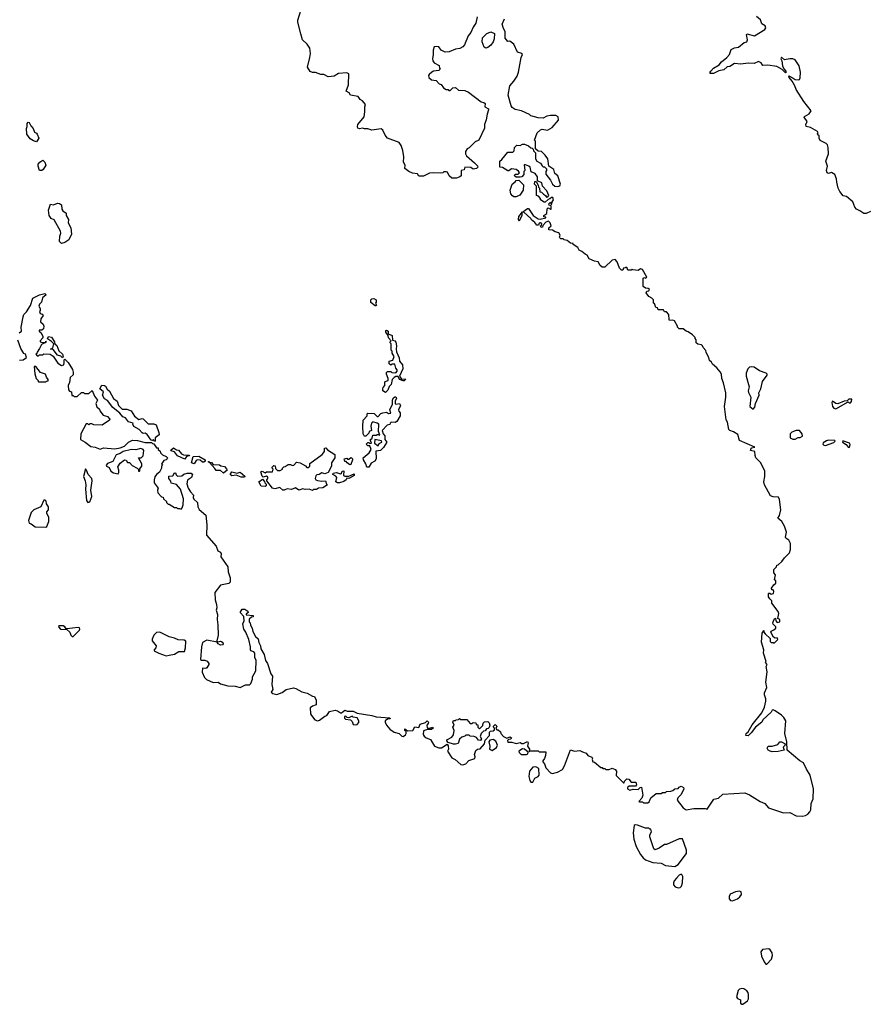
# Model space of a CAD drawing. Extents: x 2029662 to 2246637, y 225654 to 401419.
# Tile 345 of 349: x 2187464 to 2195586, y 328203 to 337628. Entities that reach past the tile are written whole.
import ezdxf

# ---------------------------------------------------------------- set-up
doc = ezdxf.new("R2010")
doc.units = 0

msp = doc.modelspace()

# ---------------------------------------------------------------- linework, layer by layer
at = {"layer": '0CON20XD'}
for points in [[(2191842.5, 337655), (2191830, 337595), (2191803.9, 337556.1), (2191782.5, 337505), (2191757.5, 337475), (2191721.7, 337388.3), (2191705, 337367.5), (2191676.4, 337353.6), (2191635, 337347.5), (2191575, 337320), (2191535, 337317.5), (2191497.5, 337335), (2191475, 337367.5), (2191455, 337372.5), (2191431.7, 337368.3), (2191420, 337335), (2191422.5, 337295), (2191414, 337255), (2191418.8, 337235), (2191430, 337215), (2191479.3, 337189.3), (2191482.5, 337165), (2191490, 337155), (2191475, 337142), (2191425, 337133.8), (2191407.5, 337125), (2191382.5, 337105), (2191377.5, 337095), (2191380, 337075), (2191405, 337052.5), (2191450, 337045), (2191480, 337015), (2191496.7, 337006.7), (2191520, 336975), (2191545, 336960), (2191565, 336960), (2191571.7, 336951.7), (2191585, 336950), (2191610, 336975), (2191635, 336977.5), (2191665, 336953.8), (2191725, 336950), (2191760, 336935), (2191881.7, 336841.7), (2191905, 336836.7), (2191920, 336825), (2191917.5, 336795), (2191950, 336775), (2191952.5, 336765), (2191937, 336723), (2191929.3, 336670.7), (2191912.5, 336625), (2191911.7, 336588.3), (2191857.5, 336475), (2191825, 336457.5), (2191765, 336402.5), (2191747, 336393), (2191730, 336365), (2191730, 336345), (2191740, 336325), (2191818.3, 336258.3), (2191845, 336230), (2191850, 336215), (2191837, 336203), (2191805, 336197.5), (2191781.7, 336211.7), (2191723.3, 336216.7), (2191718.3, 336191.7), (2191690, 336185), (2191690, 336135), (2191677, 336123), (2191645, 336110), (2191601.7, 336111.7), (2191575, 336132.5), (2191557.7, 336167.7), (2191545, 336173.3), (2191525, 336172.5), (2191515, 336162.5), (2191495, 336157.5), (2191428.3, 336161.7), (2191385, 336157.5), (2191329.3, 336130.7), (2191285, 336130), (2191271.7, 336151.7), (2191225, 336160), (2191190, 336175), (2191150, 336205), (2191152.5, 336235), (2191137.5, 336265), (2191140, 336315), (2191131.2, 336375), (2191116, 336425), (2191095, 336452), (2190985, 336492.5), (2190962.3, 336522.3), (2190940.7, 336570.7), (2190925, 336582.5), (2190835, 336570), (2190795, 336582.5), (2190765, 336582.5), (2190745, 336590), (2190715, 336583.3), (2190700.7, 336590.7), (2190696.7, 336605), (2190702, 336625), (2190762, 336698), (2190768.8, 336745), (2190766.4, 336793.6), (2190772.5, 336815), (2190745, 336852.5), (2190723.6, 336863.6), (2190705, 336892.5), (2190630, 336905), (2190616.4, 336926.4), (2190590, 336945), (2190612.5, 337005), (2190615, 337110), (2190595, 337120), (2190515, 337112.5), (2190475, 337087.5), (2190415, 337082.5), (2190375, 337103.3), (2190345, 337102.5), (2190295, 337122.5), (2190265, 337123.3), (2190245, 337133.3), (2190220, 337175), (2190242.5, 337265), (2190246.7, 337305), (2190240, 337355), (2190215, 337392.5), (2190170, 337435), (2190153.8, 337493.8), (2190126.7, 337605), (2190126.7, 337625), (2190156.7, 337725)], [(2192635, 335540), (2192630, 335545), (2192637.5, 335565), (2192625, 335587.5), (2192588.3, 335598.3), (2192565, 335612.5), (2192530, 335615), (2192530, 335635), (2192550, 335655), (2192540, 335685), (2192525, 335700), (2192500.4, 335689.5), (2192471.7, 335658.3), (2192468.3, 335641.7), (2192455, 335640), (2192450, 335655), (2192458.3, 335661.7), (2192460, 335675), (2192450, 335685), (2192435, 335680), (2192428.3, 335661.7), (2192415, 335660), (2192395.9, 335685.9), (2192361.2, 335711.2), (2192356, 335726), (2192290, 335785), (2192290, 335795), (2192302.5, 335805), (2192325, 335820), (2192335, 335820), (2192377.5, 335755), (2192425, 335723.3), (2192445, 335718.8), (2192498.3, 335731.7), (2192498.3, 335738.3), (2192481.7, 335741.7), (2192480, 335755), (2192508.3, 335771.7), (2192512.5, 335817.5), (2192521.7, 335828.3), (2192543, 335813), (2192550, 335815), (2192550, 335845), (2192531.7, 335851.7), (2192530, 335865), (2192545, 335880), (2192551.7, 335861.7), (2192558.3, 335861.7), (2192560, 335885), (2192572.5, 335905), (2192567.5, 335925), (2192553, 335927), (2192538.3, 335911.7), (2192521.7, 335908.3), (2192495, 335880), (2192485, 335880), (2192450, 335905), (2192450, 335915), (2192428.3, 335938.3), (2192410, 335945), (2192410, 336035), (2192390, 336055), (2192395, 336080), (2192408.3, 336078.3), (2192427.5, 336045), (2192430, 336025), (2192440, 336015), (2192441.7, 335981.7), (2192458.3, 335978.3), (2192477, 335957), (2192496.4, 335946.4), (2192505, 335930), (2192518.3, 335931.7), (2192527.5, 335945), (2192508.3, 335988.3), (2192467.5, 336035), (2192462.5, 336065), (2192420, 336085), (2192420, 336125), (2192396.4, 336156.4), (2192360.7, 336170.7), (2192351.2, 336215), (2192337.5, 336227.5), (2192305, 336240), (2192291.7, 336238.3), (2192297.5, 336185), (2192290, 336175), (2192290, 336145), (2192270, 336125), (2192255, 336120), (2192215, 336120), (2192200, 336135), (2192205, 336150), (2192235, 336150), (2192248.3, 336161.7), (2192238.3, 336178.3), (2192215, 336192.5), (2192170.7, 336199.3), (2192145, 336180), (2192135, 336180), (2192085, 336212.5), (2192060, 336215), (2192060, 336275), (2192079.3, 336290.7), (2192135, 336360), (2192185, 336360), (2192197, 336373), (2192200, 336405), (2192221.7, 336428.3), (2192255, 336422.5), (2192275, 336437.5), (2192295, 336437.5), (2192335, 336420), (2192355, 336400), (2192368.3, 336398.3), (2192378.3, 336388.3), (2192381.7, 336371.7), (2192400, 336355), (2192402.5, 336295), (2192412.5, 336275), (2192450, 336255), (2192465, 336230), (2192475, 336220), (2192488.3, 336218.3), (2192505, 336200), (2192507.5, 336185), (2192500, 336175), (2192498.3, 336148.3), (2192543, 336093), (2192565, 336052.5), (2192585, 336033.3), (2192615, 336030), (2192633.8, 336036.2), (2192641.2, 336055), (2192616.2, 336135), (2192587.5, 336155), (2192577.5, 336195), (2192530, 336225), (2192517.5, 336295), (2192495, 336330), (2192457, 336367), (2192425, 336370), (2192401.7, 336391.7), (2192400, 336465), (2192392.5, 336475), (2192417.5, 336545), (2192450, 336575), (2192465, 336580), (2192515, 336570), (2192560, 336595), (2192620, 336665), (2192617, 336697), (2192595, 336712.5), (2192545, 336712.5), (2192510, 336705), (2192473, 336687), (2192425, 336687.5), (2192357.5, 336707.5), (2192345, 336720), (2192265.9, 336755.9), (2192205, 336770), (2192177, 336787), (2192166.7, 336805), (2192140, 336905), (2192153.9, 336993.9), (2192195, 337040), (2192225, 337087.5), (2192237.5, 337125), (2192262.5, 337265), (2192277.5, 337295), (2192270, 337305), (2192228.3, 337318.3), (2192193.9, 337393.9), (2192155, 337422.5), (2192135, 337420), (2192111.7, 337451.7), (2192111.2, 337515), (2192093.3, 337545), (2192082.5, 337585), (2192104.2, 337635.8)], [(2195607, 335793), (2195567, 335773), (2195545, 335772), (2195505, 335800), (2195473.6, 335813.6), (2195457.5, 335835), (2195437.5, 335885), (2195376.1, 335936.1), (2195345, 335942.5), (2195313.8, 335985), (2195298.8, 336015), (2195283.6, 336073.6), (2195283.3, 336105), (2195266.4, 336146.4), (2195235, 336166.7), (2195205, 336156.7), (2195191.7, 336161.7), (2195186, 336185), (2195196.2, 336225), (2195181.2, 336275), (2195204, 336345), (2195203.6, 336403.6), (2195195, 336430), (2195183.6, 336443.6), (2195125, 336472.5), (2195117, 336493), (2195117.5, 336515), (2195102.5, 336525), (2195100, 336535), (2195106.7, 336545), (2195098.8, 336558.8), (2195032.5, 336595), (2194990, 336605), (2194988.8, 336625), (2195002, 336655), (2194972.5, 336695), (2194977, 336703), (2195021.7, 336728.3), (2195038.8, 336755), (2194969.2, 336845), (2194895, 336961.2), (2194884.4, 336994.4), (2194858.8, 337038.8), (2194827.5, 337075), (2194825, 337090), (2194867.5, 337067.5), (2194885.9, 337055.9), (2194915, 337051.2), (2194927.5, 337055), (2194935, 337070), (2194936.7, 337125), (2194926.1, 337186.1), (2194885, 337243.3), (2194863, 337253), (2194835, 337253.3), (2194785, 337242.5), (2194755, 337270), (2194750, 337255), (2194760, 337235), (2194766.2, 337185), (2194777.5, 337157.5), (2194797.5, 337135), (2194800, 337125), (2194795, 337120), (2194762.5, 337152.5), (2194709.6, 337179.5), (2194625, 337193.3), (2194578.3, 337188.3), (2194560, 337215), (2194535, 337226.7), (2194495, 337210), (2194435, 337211.2), (2194365, 337201.2), (2194305, 337207.5), (2194260, 337180), (2194235, 337176.9), (2194202, 337148), (2194155, 337139.4), (2194105, 337112), (2194074, 337114), (2194072, 337125), (2194078, 337135), (2194105, 337163.3), (2194160, 337195), (2194182.5, 337225), (2194231.9, 337265), (2194257.1, 337295), (2194275, 337341.2), (2194305, 337358), (2194345, 337364.2), (2194399.2, 337410.8), (2194425, 337417.5), (2194431.2, 337435), (2194420, 337485), (2194425, 337492.5), (2194496.1, 337473.9), (2194595, 337533.3), (2194605, 337550), (2194599.3, 337569.3), (2194567.5, 337587.5), (2194555, 337627.5), (2194515, 337660)], [(2191925, 337356.2), (2191911.2, 337365), (2191890, 337415), (2191892.5, 337455), (2191935, 337497.5), (2191975, 337513.3), (2192007, 337497), (2192003.8, 337445), (2191995, 337417.5), (2191973.8, 337385), (2191945, 337362), (2191925, 337356.2)], [(2187625, 336460), (2187595, 336468), (2187565, 336488.8), (2187533.5, 336533.5), (2187529.2, 336585), (2187536.2, 336605), (2187536, 336635), (2187545, 336648), (2187555.8, 336645), (2187571.4, 336611.4), (2187594, 336585), (2187605, 336552.5), (2187625, 336542.5), (2187631.7, 336531.7), (2187646.7, 336495), (2187625, 336460)], [(2187653.9, 336183.9), (2187640, 336225), (2187640, 336245), (2187656.7, 336265), (2187685, 336282), (2187705.7, 336265.7), (2187714.2, 336235), (2187690, 336195), (2187675, 336184), (2187653.9, 336183.9)], [(2192193.6, 335933.6), (2192180.7, 335940.7), (2192165, 335960), (2192160, 335995), (2192177, 336053), (2192207.5, 336075), (2192215, 336090), (2192241.7, 336091.7), (2192287, 336047), (2192283.3, 335995), (2192251.2, 335948.8), (2192215, 335933.8), (2192193.6, 335933.6)], [(2187865, 335486.2), (2187845, 335503.3), (2187847.1, 335555), (2187858.6, 335585), (2187855.8, 335605), (2187793.3, 335713.3), (2187764.3, 335724.3), (2187746.2, 335755), (2187740, 335805), (2187758.3, 335861.7), (2187786.4, 335856.4), (2187825, 335870.6), (2187845, 335867.8), (2187865.5, 335855.5), (2187866, 335815), (2187877.3, 335797.3), (2187910, 335775), (2187907.5, 335755), (2187932.5, 335715), (2187927.5, 335685), (2187952.5, 335635), (2187958.8, 335575), (2187935, 335520), (2187895, 335494), (2187865, 335486.2)], [(2192245, 335700), (2192237.5, 335715), (2192242.5, 335745), (2192275, 335790), (2192280, 335785), (2192270, 335780), (2192270, 335755), (2192245, 335700)], [(2190247.5, 330985), (2190256.7, 330966.7), (2190290, 330925), (2190315, 330917.5), (2190335, 330923.3), (2190385, 330960), (2190405, 330967.5), (2190430, 331005), (2190485, 331018.8), (2190505, 331013.3), (2190535, 330992.5), (2190545, 330992.5), (2190575, 331017.5), (2190599.3, 331009.3), (2190655, 331008.8), (2190695, 330990), (2190835, 330968.8), (2190875, 330953.8), (2191006.4, 330946.4), (2191010, 330935), (2190985, 330932.5), (2190963, 330917), (2190963, 330903), (2190976.4, 330876.4), (2191006.2, 330836.2), (2191048.3, 330808.3), (2191095, 330796.7), (2191120.6, 330770.6), (2191135, 330766.2), (2191157.5, 330782.5), (2191163.3, 330795), (2191162.5, 330815), (2191150, 330825), (2191151.7, 330838.3), (2191175, 330820), (2191227, 330823), (2191245, 330857.5), (2191285, 330852.5), (2191297, 330883), (2191348.3, 330901.7), (2191365, 330917.5), (2191377.5, 330905), (2191375, 330890), (2191360, 330875), (2191365, 330850), (2191385, 330847.5), (2191416.7, 330856.7), (2191422.5, 330845), (2191405, 330833.3), (2191367, 330833), (2191330, 330820), (2191327, 330787), (2191335, 330770), (2191355, 330752.5), (2191395, 330737.5), (2191435, 330674.2), (2191475, 330658), (2191501.7, 330658.3), (2191555, 330692.5), (2191566.1, 330676.1), (2191566.7, 330646.7), (2191559.2, 330625), (2191601.7, 330561.7), (2191631.2, 330545), (2191685, 330498), (2191705.6, 330494.4), (2191735, 330504.2), (2191763.6, 330536.4), (2191820, 330555), (2191823, 330573), (2191816.7, 330595), (2191828.8, 330631.2), (2191845, 330643.8), (2191870.8, 330649.2), (2191913.8, 330695), (2191919.3, 330730.7), (2191960, 330775), (2191961.7, 330808.3), (2191971.7, 330818.3), (2191995, 330820), (2192008.3, 330831.7), (2192010, 330845), (2192000, 330855), (2192000, 330865), (2192015, 330880), (2192030, 330865), (2192021.7, 330841.7), (2192031.7, 330831.7), (2192045, 330830), (2192065, 330810), (2192070, 330795), (2192095, 330766.7), (2192125, 330750), (2192155, 330762.5), (2192170, 330755), (2192165, 330740), (2192141.7, 330738.3), (2192133, 330727), (2192135, 330712.5), (2192175, 330712.5), (2192215, 330700), (2192255, 330710), (2192270, 330700), (2192285, 330698.8), (2192325, 330720), (2192330, 330705), (2192323.3, 330675), (2192342.5, 330645), (2192341.7, 330621.7), (2192355, 330630), (2192425, 330630), (2192435, 330620), (2192498.3, 330618.3), (2192497.5, 330585), (2192487.5, 330555), (2192470, 330535), (2192470, 330525), (2192487.5, 330505), (2192500, 330465), (2192545, 330420), (2192563.6, 330413.6), (2192610, 330425), (2192658.3, 330451.7), (2192680, 330485), (2192735, 330640), (2192775, 330627.5), (2192825, 330633.3), (2192850.8, 330620.8), (2192885.8, 330605.8), (2192903, 330583), (2192939.3, 330569.3), (2192947.5, 330555), (2192942.5, 330545), (2192950, 330525), (2192965, 330520), (2193025, 330470), (2193038.3, 330468.3), (2193045, 330460), (2193065, 330460), (2193075, 330450), (2193105, 330450), (2193135, 330462.5), (2193165, 330450), (2193177.5, 330435), (2193171.7, 330391.7), (2193241.7, 330321.7), (2193248.3, 330321.7), (2193251.7, 330338.3), (2193275, 330360), (2193295, 330357.5), (2193315, 330330), (2193360, 330330), (2193367.5, 330302.5), (2193358.3, 330291.7), (2193298.3, 330291.7), (2193281.7, 330278.3), (2193280, 330265), (2193305, 330252.5), (2193335, 330262.5), (2193385, 330260), (2193401.7, 330278.3), (2193415, 330280), (2193427.5, 330205), (2193420, 330175), (2193390, 330145), (2193395, 330140), (2193425, 330140), (2193435, 330130), (2193475, 330130), (2193488.3, 330141.7), (2193505, 330180), (2193555, 330220), (2193605, 330220), (2193615, 330230), (2193645, 330230), (2193655, 330240), (2193697, 330243), (2193715, 330250), (2193733, 330267), (2193765, 330270), (2193777, 330283), (2193795, 330290), (2193817.7, 330277.7), (2193821.2, 330265), (2193795, 330210), (2193761.7, 330178.3), (2193758.3, 330158.3), (2193815, 330082.5), (2193843.9, 330063.9), (2193915, 330078), (2194025, 330076.7), (2194045, 330070), (2194107.5, 330165), (2194153.6, 330176.4), (2194195, 330213.3), (2194405, 330226), (2194448.3, 330208.3), (2194552.5, 330145), (2194595.8, 330125.8), (2194630, 330085), (2194775, 330036.2), (2194835, 330040), (2194895.5, 330005.5), (2194955, 330002.7), (2194985, 330010), (2195006.7, 330023.3), (2195028.2, 330045), (2195037.8, 330065), (2195040, 330125), (2195059.6, 330170.5), (2195061.2, 330265), (2195031.2, 330395), (2194993.3, 330455), (2194965.8, 330515.8), (2194932.5, 330532.5), (2194810, 330635), (2194807.5, 330715), (2194787.5, 330795), (2194796.2, 330915), (2194777.3, 330947.3), (2194755, 330970), (2194695, 331012.5), (2194675, 331022.5), (2194665, 331020), (2194655, 331000), (2194577.5, 330925), (2194567.5, 330905), (2194507.5, 330855), (2194465, 330800), (2194435, 330772.5), (2194412.5, 330775), (2194418.8, 330795), (2194438, 330812), (2194475, 330878.8), (2194566.7, 330993.3), (2194593.5, 331046.5), (2194604.5, 331105.5), (2194605.9, 331125.9), (2194592.5, 331165), (2194592.5, 331185), (2194614, 331235), (2194605.7, 331285), (2194617.5, 331385), (2194610, 331435), (2194617.5, 331455), (2194603.6, 331473.6), (2194607.5, 331485), (2194584, 331565), (2194586.2, 331595), (2194565, 331670), (2194571.2, 331755), (2194585, 331780), (2194587.5, 331765), (2194599.7, 331749.7), (2194646.7, 331705), (2194647.5, 331675), (2194655, 331667.5), (2194675, 331667.5), (2194685, 331660), (2194720, 331695), (2194715, 331710), (2194695, 331707.5), (2194678.3, 331718.3), (2194652, 331765), (2194656.7, 331775), (2194683.6, 331786.4), (2194700, 331805), (2194700, 331815), (2194675, 331843.3), (2194672, 331855), (2194685, 331890), (2194698.3, 331898.3), (2194702.5, 331875), (2194715, 331857.5), (2194740, 331865), (2194740, 331885), (2194720, 331895), (2194730, 331945), (2194723.6, 331963.6), (2194663, 332043), (2194662.5, 332065), (2194644.2, 332084.2), (2194630, 332105), (2194630, 332135), (2194635, 332140), (2194645, 332140), (2194655, 332130), (2194680, 332135), (2194682.5, 332155), (2194675, 332170), (2194661.7, 332171.7), (2194660, 332185), (2194680.7, 332219.3), (2194700, 332235), (2194700, 332255), (2194690, 332265), (2194697.5, 332315), (2194683, 332333), (2194682.5, 332365), (2194708.3, 332391.7), (2194710, 332405), (2194725, 332410), (2194759.3, 332440.7), (2194783.6, 332476.4), (2194832.5, 332525), (2194842.5, 332555), (2194842.5, 332615), (2194826.4, 332646.4), (2194797.5, 332665), (2194793.6, 332673.6), (2194803, 332723), (2194785, 332780), (2194760, 332825), (2194720, 332855), (2194737, 332883), (2194747.5, 332935), (2194737.5, 333035), (2194727, 333057), (2194675, 333060), (2194650.7, 333070.7), (2194591.2, 333175), (2194586.7, 333205), (2194596.7, 333255), (2194596.4, 333306.4), (2194557.5, 333385), (2194510, 333435), (2194502.5, 333455), (2194500, 333495), (2194460, 333505), (2194461.7, 333518.3), (2194471.7, 333528.3), (2194500, 333535), (2194355, 333600), (2194336.4, 333656.4), (2194295, 333682.5), (2194260, 333695), (2194252.5, 333705), (2194237.5, 333775), (2194227, 333797), (2194210, 333925), (2194223.3, 334015), (2194223.3, 334055), (2194199.3, 334150.7), (2194183.3, 334195), (2194180, 334235), (2194168.3, 334258.3), (2194136.4, 334296.4), (2194095, 334330), (2194085, 334350), (2194067.5, 334365), (2194060, 334395), (2194033, 334443), (2194031.7, 334461.7), (2194005, 334490), (2194000, 334505), (2193990, 334515), (2193955, 334522.5), (2193940, 334535), (2193940, 334565), (2193930, 334575), (2193930, 334585), (2193903, 334613), (2193860.7, 334640.7), (2193842.5, 334645), (2193815, 334670), (2193775, 334670), (2193760, 334685), (2193760, 334695), (2193730, 334745), (2193715, 334752.5), (2193685, 334750), (2193680, 334755), (2193677.5, 334805), (2193655, 334830), (2193635, 334830), (2193625, 334850), (2193575, 334850), (2193568.3, 334868.3), (2193551.7, 334871.7), (2193540, 334910), (2193530, 334915), (2193530, 334945), (2193515, 334961.2), (2193487, 334977), (2193460, 335015), (2193465, 335030), (2193485, 335032.5), (2193492.5, 335045), (2193480, 335055), (2193455, 335057.5), (2193432.5, 335075), (2193430, 335155), (2193445, 335160), (2193457, 335153), (2193466.7, 335165), (2193425, 335237.5), (2193405, 335242.5), (2193385, 335227.5), (2193332.5, 335232.5), (2193325, 335240), (2193315, 335230), (2193285, 335230), (2193278.3, 335248.3), (2193265, 335260), (2193258.3, 335251.7), (2193241.7, 335248.3), (2193238.3, 335231.7), (2193225, 335230), (2193205, 335250), (2193181.7, 335311.7), (2193165, 335332.5), (2193135, 335327.5), (2193065, 335260), (2193038.3, 335258.3), (2193020, 335275), (2192999.3, 335309.3), (2192965, 335316.2), (2192915, 335340), (2192895, 335372.5), (2192875, 335382.5), (2192845, 335410), (2192820.4, 335420.5), (2192805.9, 335445.9), (2192760, 335475), (2192760, 335485), (2192735, 335490), (2192703.3, 335513.3), (2192675, 335520), (2192665, 335530), (2192645, 335530), (2192635, 335540)], [(2187459.5, 334630.5), (2187480, 334645), (2187476.7, 334685), (2187496, 334785), (2187505, 334806.7), (2187529.2, 334830.8), (2187567.7, 334892.3), (2187588.3, 334961.7), (2187652.5, 334995), (2187705.7, 335005.7), (2187717.5, 334995), (2187682.5, 334965), (2187672, 334925), (2187653.8, 334905), (2187646.7, 334886.7), (2187660, 334865), (2187660, 334845), (2187652.5, 334835), (2187660, 334815), (2187678.3, 334808.3), (2187690, 334795), (2187667.5, 334765), (2187663.3, 334735), (2187687.5, 334715), (2187696.2, 334695), (2187692.5, 334667.5), (2187675, 334657.5), (2187650, 334655), (2187650, 334645), (2187670, 334630), (2187686.7, 334595), (2187686.2, 334583.8), (2187660, 334555), (2187660, 334545), (2187685, 334537.5), (2187710.2, 334539.6), (2187715, 334550), (2187720, 334545), (2187710.2, 334539.6), (2187671.7, 334518.3), (2187655, 334480), (2187630, 334445), (2187628.3, 334431.7), (2187620, 334425), (2187631.7, 334411.7), (2187645, 334410), (2187655, 334420), (2187685, 334420), (2187695, 334430), (2187755.9, 334425.9), (2187785.9, 334405.9), (2187828.8, 334338.8), (2187865, 334319.2), (2187886.2, 334325), (2187891.2, 334345), (2187888.3, 334371.7), (2187895, 334380), (2187927.5, 334345), (2187968.3, 334278.3), (2187977, 334253), (2187975, 334230), (2187948.3, 334201.7), (2187940, 334155), (2187927.5, 334125), (2187930, 334085), (2187941.7, 334071.7), (2187960, 334065), (2187961.7, 334031.7), (2187975, 334030), (2187985, 334020), (2188015, 334020), (2188055, 334060), (2188075, 334060), (2188085, 334050), (2188125, 334050), (2188158.3, 334078.3), (2188180, 334025), (2188210, 333985), (2188192.5, 333955), (2188203, 333923), (2188228.3, 333898.3), (2188230, 333885), (2188261.7, 333841.7), (2188305, 333830), (2188326.7, 333805), (2188325, 333793.3), (2188255, 333747.5), (2188175, 333750), (2188155, 333760), (2188135, 333760), (2188125, 333750), (2188115, 333760), (2188101.7, 333758.3), (2188050, 333665), (2188045, 333610), (2188090, 333585), (2188145, 333542.5), (2188186.4, 333536.4), (2188235, 333517.5), (2188265, 333528.8), (2188375, 333520.4), (2188425, 333528.8), (2188465.9, 333544.1), (2188505, 333582.5), (2188543.6, 333603.6), (2188590.9, 333600.9), (2188665, 333580.8), (2188725, 333580), (2188735, 333570), (2188748.3, 333568.3), (2188775, 333530), (2188788.3, 333528.3), (2188790, 333515), (2188808.3, 333498.3), (2188811.7, 333481.7), (2188831.7, 333461.7), (2188867, 333447), (2188880, 333435), (2188876.4, 333423.6), (2188866.2, 333413.8), (2188845, 333407.5), (2188825, 333380), (2188820, 333375), (2188830, 333365), (2188820, 333355), (2188820, 333335), (2188803.6, 333296.4), (2188772.5, 333275), (2188758.3, 333251.7), (2188750, 333225), (2188750, 333195), (2188790, 333145), (2188782.5, 333125), (2188785, 333100), (2188821.7, 333061.7), (2188838.3, 333058.3), (2188841.7, 333041.7), (2188870, 333015), (2188870, 333005), (2188885, 332990), (2188895, 332990), (2188945, 332960), (2188965, 332960), (2188975, 332950), (2188995, 332950), (2189008.3, 332941.7), (2189020, 332955), (2189027.5, 332985), (2189031.7, 333041.7), (2189002.5, 333135), (2188965, 333177.5), (2188915, 333190), (2188911.7, 333211.7), (2188892.5, 333235), (2188891.7, 333258.3), (2188928.3, 333261.7), (2188945, 333290), (2188955, 333290), (2188961.7, 333271.7), (2188975, 333260), (2189017, 333263), (2189035, 333277.5), (2189067, 333287), (2189105, 333287.5), (2189117, 333277), (2189107.5, 333245), (2189070, 333220), (2189063.3, 333185), (2189076, 333145), (2189097.7, 333107.7), (2189127, 333077), (2189123.8, 333055), (2189129.5, 333039.5), (2189165.9, 333005.9), (2189169.2, 332965), (2189180.6, 332940.6), (2189246.2, 332885), (2189256.1, 332793.9), (2189252.3, 332692.3), (2189345, 332590), (2189360, 332545), (2189385, 332530), (2189392.5, 332515), (2189390, 332485), (2189455, 332390), (2189458.3, 332341.7), (2189480, 332285), (2189480, 332245), (2189465, 332232.5), (2189385.9, 332214.1), (2189332, 332145), (2189336.2, 332075), (2189348.8, 332028.8), (2189350.5, 331999.5), (2189344, 331975), (2189355.8, 331935.8), (2189354, 331885), (2189362, 331835), (2189362.5, 331735), (2189352.5, 331682.5), (2189361.7, 331671.7), (2189385, 331680), (2189395, 331676.7), (2189408.8, 331665), (2189411.2, 331655), (2189405.7, 331644.3), (2189385, 331640), (2189362.5, 331655), (2189355, 331670), (2189255, 331690), (2189213.9, 331666.1), (2189203.9, 331626.1), (2189193.3, 331505), (2189205, 331497.5), (2189236.4, 331496.4), (2189258.3, 331488.3), (2189273.3, 331465), (2189273.3, 331455), (2189255, 331422.5), (2189245, 331417.5), (2189215, 331420), (2189211.7, 331381.7), (2189232.4, 331332.4), (2189253.6, 331313.6), (2189315, 331282.2), (2189365, 331286.2), (2189385, 331270), (2189455, 331250), (2189525, 331247.5), (2189573.2, 331236.8), (2189625, 331262.5), (2189665, 331260), (2189677.5, 331275), (2189691.2, 331315), (2189692.3, 331337.7), (2189723.3, 331395), (2189726.7, 331495), (2189713.9, 331523.9), (2189716, 331565), (2189705, 331576.2), (2189677, 331587), (2189672.5, 331595), (2189672.5, 331625), (2189656.2, 331695), (2189630, 331765), (2189608.8, 331795), (2189601.2, 331845), (2189612.5, 331875), (2189610, 331915), (2189573.8, 331955), (2189592.5, 331985), (2189617.5, 331985), (2189647.5, 331965), (2189650, 331955), (2189631.7, 331938.3), (2189631.7, 331931.7), (2189700, 331925), (2189698.3, 331911.7), (2189681.7, 331908.3), (2189661.7, 331888.3), (2189660, 331865), (2189670, 331855), (2189673, 331833), (2189690, 331805), (2189695, 331770), (2189720, 331725), (2189745, 331700), (2189752.5, 331665), (2189770, 331635), (2189773.3, 331605), (2189805, 331550), (2189817.5, 331495), (2189835.9, 331465.9), (2189866.4, 331366.4), (2189882.5, 331345), (2189877.5, 331265), (2189887.5, 331215), (2189871.7, 331191.7), (2189888.3, 331178.3), (2189925, 331167.5), (2189975, 331186.7), (2190014.1, 331215.9), (2190085, 331231.2), (2190107.3, 331227.3), (2190164.1, 331194.1), (2190215, 331180), (2190265, 331152.5), (2190285, 331150), (2190302.5, 331115), (2190301.7, 331068.3), (2190265, 331057.5), (2190245, 331040), (2190247.5, 330985)], [(2190875, 334890), (2190865, 334890), (2190825, 334920), (2190823.3, 334945), (2190835, 334957.5), (2190855, 334960), (2190876.2, 334945), (2190876.7, 334923.3), (2190870, 334915), (2190880, 334895), (2190875, 334890)], [(2190965, 334060), (2190940, 334075), (2190940, 334095), (2190943, 334107), (2190960, 334125), (2190957.5, 334155), (2190962.5, 334165), (2190990, 334175), (2190990, 334195), (2190973.3, 334235), (2190975, 334250), (2190985, 334260), (2191015, 334260), (2191025, 334250), (2191065, 334247.5), (2191076.7, 334265), (2191076.7, 334275), (2191063, 334293), (2191055, 334330), (2191025, 334330), (2191015, 334320), (2191000, 334335), (2191001.7, 334358.3), (2191035, 334370), (2191047.5, 334405), (2191030, 334435), (2191030, 334455), (2191020, 334465), (2191020, 334525), (2191010, 334535), (2191010, 334545), (2191020, 334555), (2190993, 334583), (2190990, 334605), (2190968.3, 334638.3), (2190968.3, 334651.7), (2190975, 334657.5), (2190990, 334645), (2190991.7, 334621.7), (2191027.5, 334605), (2191031.7, 334561.7), (2191055, 334552.5), (2191065, 334540), (2191071.2, 334505), (2191065.8, 334475), (2191069.2, 334449.2), (2191095, 334390), (2191098.8, 334358.8), (2191128, 334325), (2191130, 334285), (2191100, 334215), (2191117.5, 334187.5), (2191155, 334190), (2191156.7, 334185), (2191145, 334170), (2191135, 334170), (2191100, 334185), (2191085, 334212.5), (2191065, 334213.3), (2191046.7, 334203.3), (2191030, 334185), (2191020, 334135), (2191001.7, 334118.3), (2190988.3, 334081.7), (2190965, 334060)], [(2187461.7, 334368.3), (2187497, 334373), (2187530, 334395), (2187520, 334425), (2187503.3, 334433.3), (2187475, 334480), (2187445, 334560)], [(2187875, 334392.5), (2187857, 334407), (2187825, 334417.5), (2187785, 334472.5), (2187760, 334475), (2187782.5, 334487.5), (2187790, 334525), (2187768.8, 334548.8), (2187731.7, 334571.7), (2187740, 334595), (2187767.7, 334587.7), (2187797.5, 334545), (2187800, 334525), (2187818.3, 334508.3), (2187839.3, 334459.3), (2187872.5, 334425), (2187880, 334405), (2187875, 334392.5)], [(2187715, 334160), (2187721.7, 334168.3), (2187735, 334170), (2187737.5, 334185), (2187720, 334205), (2187710, 334235), (2187661.7, 334251.7), (2187618.3, 334308.3), (2187601.7, 334308.3), (2187608.3, 334238.3), (2187622.5, 334195), (2187640, 334175), (2187640, 334165), (2187645, 334160), (2187715, 334160)], [(2194485, 333900), (2194501.7, 333918.3), (2194507.5, 333955), (2194542.5, 334035), (2194540, 334055), (2194557.5, 334095), (2194573.3, 334165), (2194616.7, 334225), (2194617.5, 334235), (2194610, 334245), (2194545, 334266.2), (2194495, 334301.2), (2194465, 334306), (2194449.6, 334300.5), (2194434, 334285), (2194418.8, 334245), (2194416.7, 334215), (2194446.7, 334115), (2194437.5, 334075), (2194440.7, 334060.7), (2194462.5, 334015), (2194452.5, 333925), (2194485, 333900)], [(2188755, 333590), (2188745, 333610), (2188735, 333600), (2188721.7, 333601.7), (2188685, 333657.5), (2188665, 333670), (2188645, 333667.5), (2188635, 333672.5), (2188607.5, 333705), (2188557.5, 333735), (2188547.5, 333755), (2188550, 333765), (2188505, 333777.5), (2188475.9, 333815.9), (2188452.5, 333825), (2188423, 333863), (2188357, 333917), (2188303, 333983), (2188275, 334000), (2188257.5, 334035), (2188267, 334067), (2188230, 334095), (2188251.7, 334128.3), (2188275, 334126.7), (2188285, 334120), (2188300.7, 334090.7), (2188323, 334073), (2188363.3, 334003.3), (2188396.1, 333976.1), (2188410, 333935), (2188445, 333900), (2188489.3, 333899.3), (2188530, 333885), (2188563.6, 333833.6), (2188605, 333800), (2188635, 333810), (2188645, 333807.5), (2188695, 333760), (2188748.3, 333758.3), (2188769.3, 333749.3), (2188797, 333677), (2188797.5, 333655), (2188760, 333625), (2188760, 333595), (2188755, 333590)], [(2190785, 333343.3), (2190776, 333376), (2190753.6, 333416.4), (2190752.5, 333435), (2190808.3, 333481.7), (2190827.5, 333515), (2190815, 333550), (2190795, 333550), (2190780, 333565), (2190795, 333580), (2190805, 333580), (2190815, 333570), (2190830, 333575), (2190820, 333605), (2190838.3, 333621.7), (2190845, 333650), (2190875, 333650), (2190885, 333657.5), (2190897.5, 333657.5), (2190905, 333650), (2190910, 333655), (2190897.5, 333685), (2190902.5, 333755), (2190886.4, 333766.4), (2190845, 333777.5), (2190832.5, 333765), (2190823.6, 333736.4), (2190830, 333695), (2190810, 333685), (2190805, 333670), (2190778.3, 333641.7), (2190765, 333640), (2190760, 333645), (2190752.5, 333665), (2190747.5, 333735), (2190750, 333795), (2190790, 333835), (2190790, 333855), (2190795, 333860), (2190857.5, 333857.5), (2190885, 333830), (2190895, 333830), (2190922, 333858), (2190940, 333865), (2190975, 333872.5), (2190995, 333857.5), (2191015, 333860), (2191007.5, 333895), (2191031.7, 333948.3), (2191032.5, 333985), (2191040, 334005), (2191055, 334017.5), (2191065, 334016.7), (2191070, 334005), (2191057.5, 333975), (2191057.5, 333955), (2191065, 333947.5), (2191100, 333955), (2191110, 333935), (2191090, 333895), (2191091.7, 333881.7), (2191106, 333865), (2191106.1, 333836.1), (2191075, 333783.3), (2191058.3, 333771.7), (2191020, 333775), (2191010, 333765), (2191008.3, 333751.7), (2190981.7, 333748.3), (2190933, 333697), (2190943, 333663), (2190960, 333645), (2190958.3, 333608.3), (2190976.7, 333585), (2190945, 333532.5), (2190916.4, 333503.6), (2190871.7, 333498.3), (2190876.7, 333425), (2190861.7, 333401.7), (2190827, 333383), (2190805, 333344.3), (2190785, 333343.3)], [(2195275, 333902), (2195395, 333970), (2195401.7, 333961.7), (2195415, 333960), (2195427, 333973), (2195427.5, 333995), (2195400, 333995), (2195385, 333980), (2195355, 333976.7), (2195295, 333950), (2195273.9, 333953.9), (2195243, 333977), (2195237.5, 333962.5), (2195243.8, 333925), (2195255, 333908.8), (2195275, 333902)], [(2194885, 333613.3), (2194915, 333627.5), (2194935, 333627.5), (2194955, 333640), (2194953.3, 333665), (2194927.5, 333695), (2194895, 333696.2), (2194855, 333680), (2194837.5, 333665), (2194840, 333625), (2194863.6, 333613.6), (2194885, 333613.3)], [(2190895, 333550), (2190905, 333570), (2190930, 333585), (2190928.3, 333598.3), (2190861.7, 333608.3), (2190860, 333575), (2190895, 333550)], [(2195175, 333553.3), (2195255, 333580), (2195270, 333595), (2195265, 333600), (2195205, 333602.5), (2195185, 333596.7), (2195155, 333576.7), (2195150, 333565), (2195160, 333555), (2195175, 333553.3)], [(2195405, 333532.5), (2195412.5, 333562.5), (2195407.5, 333575), (2195342.5, 333597.5), (2195340, 333585), (2195375, 333562.5), (2195395, 333536.7), (2195405, 333532.5)], [(2188405, 333280), (2188413.8, 333295), (2188413.8, 333315), (2188403, 333347), (2188426.1, 333383.9), (2188466.4, 333416.4), (2188483, 333413), (2188495, 333390), (2188515, 333390), (2188540.7, 333360.7), (2188587.5, 333335), (2188601.7, 333321.7), (2188602.5, 333305), (2188610, 333305), (2188617.5, 333315), (2188610, 333325), (2188632.5, 333355), (2188632.5, 333375), (2188600, 333435), (2188627, 333433), (2188647, 333453), (2188652, 333505), (2188646.2, 333515), (2188625, 333521.8), (2188575, 333511.5), (2188535, 333513.5), (2188455, 333494.5), (2188425, 333474.5), (2188388.4, 333461.6), (2188355, 333398.8), (2188305, 333380.8), (2188292.9, 333365), (2188293.8, 333355), (2188320.9, 333340.9), (2188337.9, 333307.9), (2188360.6, 333290.6), (2188405, 333280)], [(2189045, 333422.5), (2188973.9, 333453.9), (2188945, 333490), (2188915, 333500), (2188911.7, 333508.3), (2188935, 333530), (2188965, 333510), (2188985, 333507.5), (2189013.6, 333473.6), (2189033, 333463), (2189085, 333460), (2189088.3, 333451.7), (2189061.7, 333448.3), (2189045, 333422.5)], [(2190265, 333122.5), (2190235, 333132.5), (2190195, 333130), (2190175, 333137.5), (2190135, 333123.3), (2190105, 333147.5), (2190065, 333130), (2190025, 333137.5), (2189995, 333123.8), (2189982.5, 333125), (2189955, 333150), (2189905, 333138.8), (2189884, 333144), (2189830, 333215), (2189830, 333225), (2189840, 333235), (2189838.3, 333248.3), (2189825, 333260), (2189795, 333250), (2189785, 333260), (2189771.2, 333298.8), (2189785, 333307.5), (2189815, 333290), (2189825, 333300), (2189885, 333300), (2189890, 333325), (2189880, 333335), (2189880, 333345), (2189895, 333360), (2189908.3, 333358.3), (2189911.7, 333331.7), (2189932.5, 333312.5), (2189957, 333313), (2189980, 333325), (2189980, 333335), (2189991.7, 333348.3), (2190005, 333350), (2190035, 333370), (2190055, 333370), (2190075, 333360), (2190087, 333363), (2190115, 333392.5), (2190150, 333385), (2190198.3, 333358.3), (2190211.7, 333341.7), (2190225, 333340), (2190240, 333355), (2190241.7, 333378.3), (2190357.5, 333465), (2190382.5, 333495), (2190383, 333527), (2190395, 333530), (2190410.7, 333510.7), (2190480, 333465), (2190480, 333435), (2190450, 333385), (2190450, 333355), (2190416.4, 333293.6), (2190385, 333280), (2190355, 333290), (2190330, 333275), (2190309.3, 333270.7), (2190299.3, 333260.7), (2190292.5, 333235), (2190297.5, 333225), (2190315, 333216.2), (2190355, 333210), (2190390, 333215), (2190401.2, 333181.2), (2190410, 333175), (2190363.9, 333146.1), (2190325, 333143.8), (2190305, 333130), (2190275, 333130), (2190265, 333122.5)], [(2189135, 333377.5), (2189110, 333385), (2189123, 333447), (2189179.3, 333449.3), (2189240, 333415), (2189238.3, 333401.7), (2189225, 333392.5), (2189215, 333392.5), (2189192, 333412), (2189165, 333414), (2189152.9, 333407.1), (2189135, 333377.5)], [(2189415, 333287.5), (2189385, 333312.5), (2189343.6, 333313.6), (2189333, 333333), (2189280, 333390), (2189271.7, 333391.7), (2189271.7, 333398.3), (2189278.3, 333398.3), (2189280, 333390), (2189298.3, 333388.3), (2189315, 333370), (2189375, 333367.5), (2189388.3, 333358.3), (2189425, 333350), (2189445, 333330), (2189450, 333315), (2189415, 333287.5)], [(2190625, 333367.5), (2190597.5, 333385), (2190588.3, 333398.3), (2190575, 333400), (2190570, 333425), (2190595, 333430), (2190601.7, 333421.7), (2190615, 333420), (2190633, 333437), (2190640, 333435), (2190650, 333425), (2190650, 333415), (2190635, 333370), (2190625, 333367.5)], [(2188115, 333005.8), (2188135, 333014.4), (2188153.2, 333065), (2188146.2, 333125), (2188158.9, 333215), (2188153.8, 333235), (2188120.5, 333275), (2188105, 333317.5), (2188095, 333327.5), (2188073.8, 333255), (2188090.6, 333215), (2188098.6, 333175), (2188093.3, 333135), (2188102.9, 333025), (2188115, 333005.8)], [(2189585, 333247.5), (2189535, 333267.5), (2189495, 333262.5), (2189480, 333275), (2189495, 333300), (2189545, 333287.5), (2189575, 333297.5), (2189618.3, 333258.3), (2189615, 333250), (2189585, 333247.5)], [(2190505, 333193.3), (2190490, 333205), (2190500, 333245), (2190489.3, 333259.3), (2190462.5, 333275), (2190465, 333287.5), (2190495, 333292.5), (2190535, 333280), (2190543.6, 333286.4), (2190550, 333305), (2190565, 333310), (2190562.5, 333265), (2190575, 333257.5), (2190615, 333257.5), (2190665, 333280), (2190666.2, 333265), (2190655, 333257.5), (2190615, 333237.5), (2190595, 333240), (2190590, 333225), (2190565, 333206.2), (2190525, 333194.2), (2190505, 333193.3)], [(2189815, 333160), (2189773.9, 333163.9), (2189752.5, 333205), (2189788.3, 333228.3), (2189808.3, 333208.3), (2189810, 333195), (2189821.7, 333181.7), (2189822.5, 333165), (2189815, 333160)], [(2187715, 332770), (2187723.6, 332776.4), (2187742.5, 332825), (2187741.7, 332861.7), (2187722.5, 332905), (2187723, 332917), (2187740, 332935), (2187740, 332965), (2187720, 332995), (2187718.3, 333018.3), (2187708.3, 333028.3), (2187695, 333030), (2187666.4, 332963.6), (2187600, 332935), (2187575, 332910), (2187547.5, 332835), (2187555, 332810), (2187575, 332802.5), (2187612.3, 332772.3), (2187715, 332770)], [(2187975, 331724.2), (2188036.7, 331785), (2188040, 331795), (2188035, 331806.2), (2188025, 331810), (2187916.4, 331796.4), (2187907.5, 331797.5), (2187896.2, 331815), (2187878.8, 331825), (2187837.5, 331825), (2187836.7, 331815), (2187855, 331794), (2187915, 331790), (2187943.3, 331765), (2187952, 331735), (2187965, 331724.3), (2187975, 331724.2)], [(2188865, 331540), (2188895, 331543.8), (2188945, 331553.8), (2188988.3, 331581.7), (2189041.2, 331578.8), (2189052.5, 331615), (2189055, 331677.5), (2189038.3, 331688.3), (2188981.2, 331691.2), (2188945, 331708.8), (2188895, 331721.2), (2188805, 331764), (2188775, 331761.2), (2188748.8, 331735), (2188730.5, 331699.5), (2188733, 331683), (2188770, 331635), (2188766.7, 331615), (2188750, 331595), (2188752.5, 331585), (2188795, 331563.3), (2188865, 331540)], [(2190675, 330876.7), (2190695, 330882.5), (2190709.5, 330900.5), (2190711.2, 330915), (2190692.5, 330945), (2190655, 330952.5), (2190645, 330960), (2190615, 330946.7), (2190599.3, 330949.3), (2190585, 330962.5), (2190571.7, 330958.3), (2190573, 330943), (2190583, 330933), (2190630, 330925), (2190645, 330910), (2190655, 330882.5), (2190675, 330876.7)], [(2191615, 330692), (2191565, 330707.5), (2191552.5, 330725), (2191552.5, 330735), (2191599.2, 330760.8), (2191616, 330784), (2191622.5, 330825), (2191610, 330855), (2191622.5, 330875), (2191610, 330905), (2191615, 330920), (2191635, 330920), (2191643, 330927), (2191665, 330930), (2191675, 330940), (2191685, 330930), (2191745, 330930), (2191775, 330890), (2191795, 330890), (2191805, 330900), (2191828.3, 330898.3), (2191831.7, 330881.7), (2191848.3, 330878.3), (2191850, 330855), (2191865, 330840), (2191898.3, 330871.7), (2191900, 330895), (2191911.7, 330908.3), (2191945, 330910), (2191958.3, 330898.3), (2191962.5, 330875), (2191958.3, 330851.7), (2191948.3, 330841.7), (2191931.7, 330838.3), (2191918.3, 330821.7), (2191901.7, 330818.3), (2191880, 330795), (2191872.5, 330765), (2191882.5, 330745), (2191875, 330727.5), (2191855, 330732.5), (2191836.4, 330756.4), (2191815, 330767.5), (2191775, 330770), (2191765, 330780), (2191735, 330780), (2191725, 330770), (2191695, 330760), (2191675, 330740), (2191659.3, 330700.7), (2191635, 330694.2), (2191615, 330692)], [(2191985, 330633.3), (2192028, 330662), (2192038.8, 330685), (2192021.2, 330721.2), (2191995, 330736.7), (2191965, 330732.5), (2191953.3, 330715), (2191963.8, 330675), (2191960, 330645), (2191985, 330633.3)], [(2192315, 330593.3), (2192328.3, 330601.7), (2192330, 330615), (2192295, 330646.2), (2192275, 330648.8), (2192242.5, 330625), (2192245, 330612.5), (2192265, 330593.3), (2192315, 330593.3)], [(2194665, 330621.2), (2194646.1, 330626.1), (2194627.5, 330635), (2194616.7, 330655), (2194626.4, 330673.6), (2194665, 330674), (2194721.7, 330688.3), (2194740, 330715), (2194755, 330716.7), (2194790, 330695), (2194788.3, 330681.7), (2194770, 330665), (2194780, 330635), (2194725, 330623.8), (2194665, 330621.2)], [(2192355, 330328.8), (2192375, 330330), (2192395, 330367.5), (2192427, 330383), (2192437.5, 330395), (2192431.7, 330461.7), (2192405, 330477.5), (2192376.4, 330473.6), (2192344, 330435), (2192338, 330385), (2192346.2, 330345), (2192355, 330328.8)], [(2193735, 329522.5), (2193765, 329540), (2193847.5, 329645), (2193847, 329677), (2193806.4, 329786.4), (2193775, 329786.2), (2193655, 329734), (2193635, 329731.2), (2193585, 329696.7), (2193545, 329680), (2193532.3, 329692.3), (2193495.8, 329805.8), (2193495.8, 329825), (2193510, 329855), (2193505, 329880), (2193495, 329880), (2193485, 329890), (2193455, 329890), (2193378.3, 329918.3), (2193355, 329920), (2193346.7, 329915), (2193336.4, 329843.6), (2193342.2, 329785), (2193363.6, 329713.6), (2193405.5, 329635.5), (2193430, 329605), (2193455, 329586.2), (2193525, 329560), (2193605, 329553.3), (2193645, 329532.5), (2193735, 329522.5)], [(2193765, 329318.1), (2193785, 329321.2), (2193797, 329333), (2193808, 329365), (2193810, 329425), (2193805, 329440), (2193795, 329447.5), (2193775, 329437.5), (2193749.1, 329410.9), (2193728.6, 329385), (2193721.1, 329365), (2193721.4, 329345), (2193736.4, 329326.4), (2193765, 329318.1)], [(2194285, 329194.2), (2194335, 329212.9), (2194358.1, 329231.9), (2194372.2, 329255), (2194368, 329278), (2194354.6, 329284.5), (2194315, 329280.9), (2194265, 329257.5), (2194254.4, 329235), (2194253.6, 329213.6), (2194266.2, 329196.2), (2194285, 329194.2)], [(2194615, 328587.5), (2194658.8, 328635), (2194669.6, 328670.5), (2194665, 328696.7), (2194645.8, 328725.8), (2194633.6, 328733.6), (2194575, 328726.7), (2194556.7, 328705), (2194563.8, 328665), (2194588.3, 328608.3), (2194605, 328587.5), (2194615, 328587.5)], [(2194385, 328202.9), (2194430.6, 328235), (2194438.5, 328255), (2194440, 328295), (2194435.4, 328315.4), (2194422.8, 328332.8), (2194395, 328351.1), (2194375, 328353.8), (2194355, 328348.5), (2194340, 328335), (2194323.8, 328275), (2194335, 328260), (2194362.5, 328245), (2194364, 328215), (2194375, 328204), (2194385, 328202.9)]]:
    msp.add_lwpolyline(points, dxfattribs=at)

doc.saveas('drawing.dxf')
